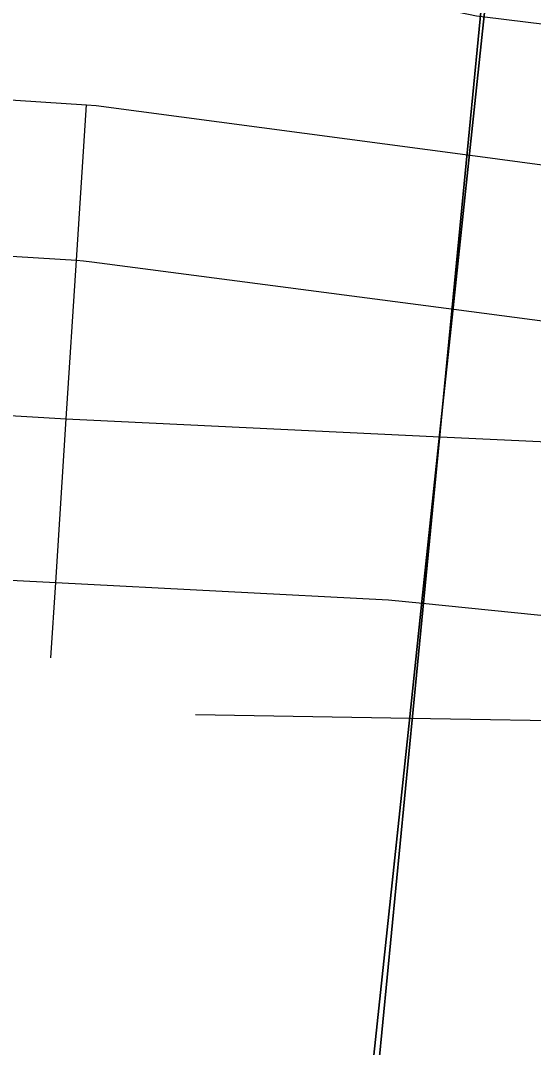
# Model space of a CAD drawing. Extents: x 0 to 34, y -3.9 to 26.2.
# Drawn here: x 3.0256 to 3.2072, y 20.448 to 20.8117 of the extents above; entities that cross this region are included whole.
import ezdxf

# ---------------------------------------------------------------- set-up
doc = ezdxf.new("R2010")
doc.units = 0
for name, color, linetype in [('GM_X_City_Street', 7, 'Continuous'), ('GM_X_Interstate_Route', 7, 'Continuous'), ('GM_X_State_Shield', 7, 'Continuous')]:
    doc.layers.add(name, color=color, linetype=linetype)

msp = doc.modelspace()

# ---------------------------------------------------------------- linework, layer by layer
at = {"layer": 'GM_X_City_Street'}
for points in [[(3.11675, 20.82889), (3.12845, 20.8256), (3.18704, 20.81335), (3.19, 20.81298), (3.26196, 20.80419), (3.44727, 20.77931)], [(2.66046, 20.8074), (2.79742, 20.7984), (2.92487, 20.79002), (3.04896, 20.78186), (3.0524, 20.78164), (3.1848, 20.76399), (3.25694, 20.75438), (3.40764, 20.73429)], [(3.03631, 20.58595), (3.03804, 20.61265), (3.04178, 20.67064), (3.04541, 20.7268), (3.04896, 20.78186)], [(2.62212, 20.75279), (2.79409, 20.74223), (2.92056, 20.73447), (3.04541, 20.7268), (3.04787, 20.72665), (3.05084, 20.72626), (3.17901, 20.70945), (3.25145, 20.69995), (3.37773, 20.68341)], [(2.58211, 20.69768), (2.65129, 20.69361), (2.79073, 20.68541), (2.91617, 20.67803), (3.04178, 20.67064), (3.04409, 20.6705), (3.04905, 20.67027), (3.17422, 20.66429), (3.2475, 20.66079), (3.35546, 20.64638)], [(2.64941, 20.63863), (2.78735, 20.62844), (2.9116, 20.61926), (2.91664, 20.61889), (3.03804, 20.61265), (3.15592, 20.60659), (3.16797, 20.60537), (3.24116, 20.59794), (3.27173, 20.59593), (3.28407, 20.59664), (3.29494, 20.59879), (3.3047, 20.60273), (3.31144, 20.60675), (3.3331, 20.62445)], [(3.08754, 20.56587), (3.16364, 20.56461), (3.23437, 20.56343)]]:
    msp.add_lwpolyline(points, dxfattribs=at)
at = {"layer": 'GM_X_Interstate_Route'}
for points in [[(3.14679, 20.40866), (3.1634, 20.56514), (3.16773, 20.60589), (3.17398, 20.66482), (3.17877, 20.70998), (3.18456, 20.76452), (3.18977, 20.8135), (3.19524, 20.86511), (3.19894, 20.9), (2.1, 20.9), (2.1, 17.39463)], [(8.9, 20.9), (3.19894, 20.9), (3.19524, 20.86511), (3.18977, 20.8135), (3.18456, 20.76452), (3.17877, 20.70998), (3.17398, 20.66482), (3.16773, 20.60589), (3.1634, 20.56514), (3.14679, 20.40866)]]:
    msp.add_lwpolyline(points, dxfattribs=at)
at = {"layer": 'GM_X_State_Shield'}
for points in [[(3.19681, 20.9), (2.19687, 20.9), (2.15658, 20.48238), (3.14931, 20.4095)], [(4.23132, 20.9), (3.19681, 20.9), (3.14931, 20.4095), (4.17379, 20.28139)]]:
    msp.add_lwpolyline(points, close=True, dxfattribs=at)

doc.saveas('drawing.dxf')
